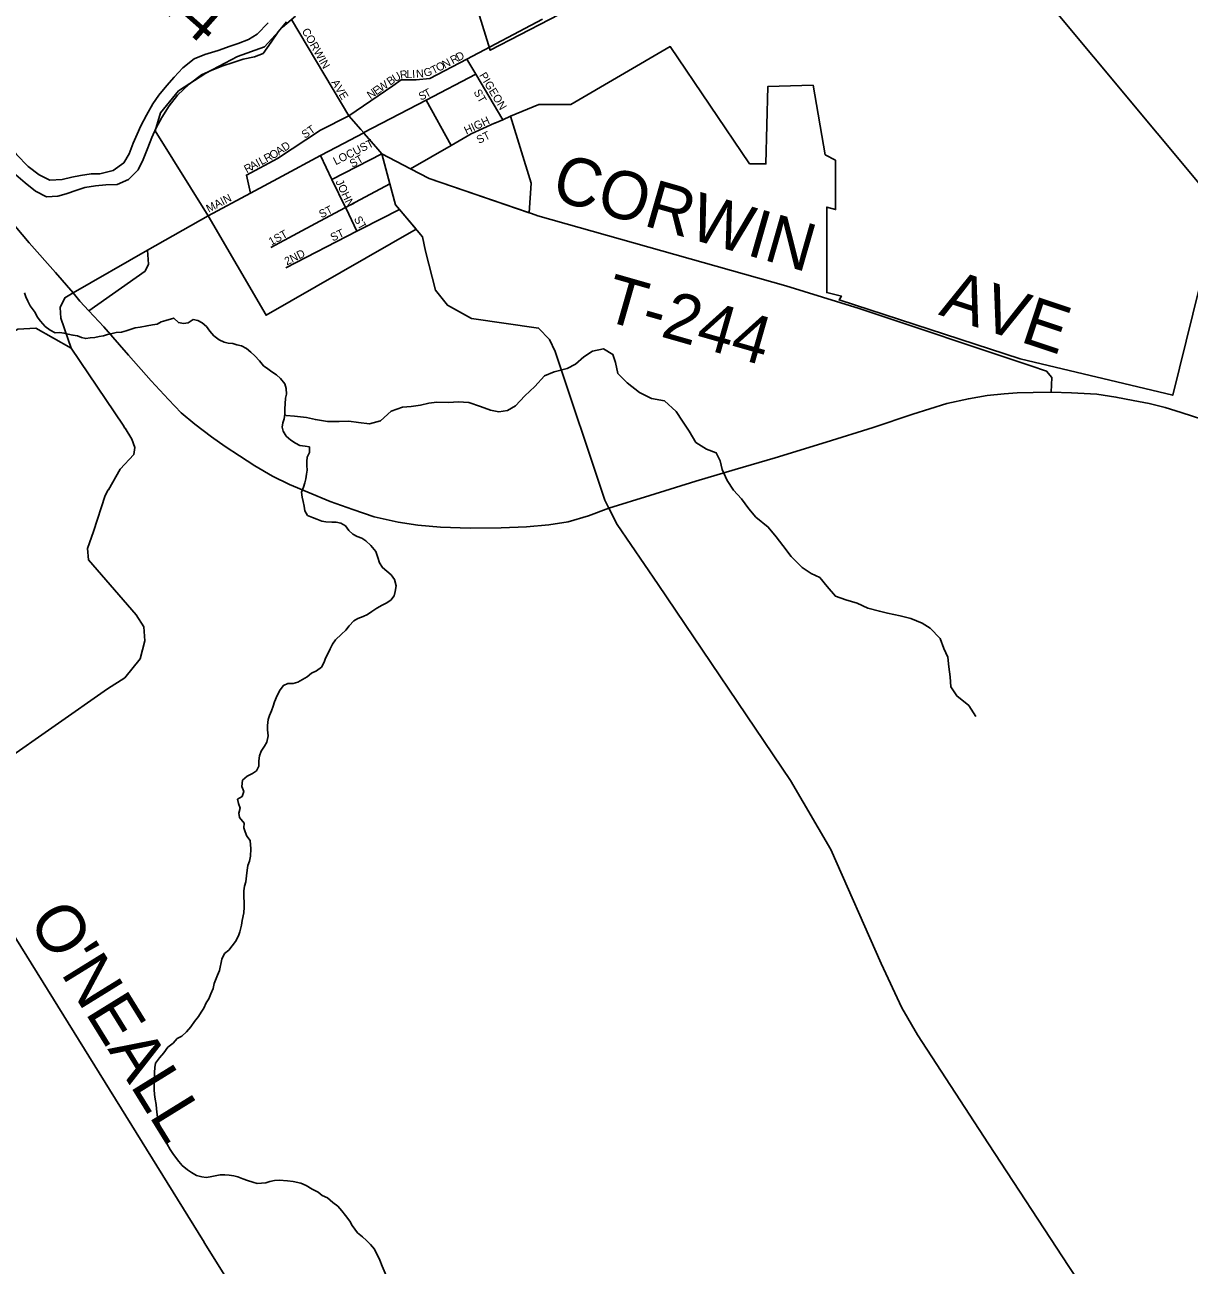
# Model space of a CAD drawing. Extents: x 0 to 1064, y 0 to 440.
# Drawn here: x 348.58 to 370.63, y 315.41 to 338.89 of the extents above; entities that cross this region are included whole.
import ezdxf

# ---------------------------------------------------------------- set-up
doc = ezdxf.new("R2010")
doc.units = 0
for name, color, linetype in [('GM_X_City_Street', 7, 'Continuous'), ('GM_X_City_Street_Text', 7, 'Continuous'), ('GM_X_Corporation', 7, 'Continuous'), ('GM_X_County_Road', 7, 'Continuous'), ('GM_X_Major_River', 7, 'Continuous'), ('GM_X_Minor_River', 7, 'Continuous'), ('GM_X_State_Route', 7, 'Continuous'), ('GM_X_Township_Road', 7, 'Continuous'), ('GM_X_Township_Road_Text', 7, 'Continuous')]:
    doc.layers.add(name, color=color, linetype=linetype)

msp = doc.modelspace()

# ---------------------------------------------------------------- linework, layer by layer
at = {"layer": 'GM_X_City_Street'}
for points in [[(353.632, 338.995), (354.718, 337.169), (354.945, 336.909), (354.998, 336.848), (355.007, 336.838)], [(354.718, 337.169), (355.55, 337.738), (355.71, 337.85), (355.99, 337.851), (356.252, 337.877), (356.949, 338.244), (358.386, 339.002)], [(357.632, 337.096), (357.12, 337.961), (356.949, 338.244)], [(355.003, 336.851), (356.18, 337.468), (357.12, 337.961)], [(356.652, 336.611), (356.18, 337.468)], [(352.778, 336.045), (352.778, 336.047), (353.368, 336.359), (354.182, 336.899), (354.718, 337.169)], [(357.478, 337.028), (357.48, 337.029), (357.632, 337.096), (357.779, 337.161)], [(353.456, 336.028), (354.181, 336.416), (354.481, 336.577), (354.998, 336.848), (355.003, 336.851), (355.003, 336.851)], [(355.007, 336.838), (355.269, 336.538), (355.344, 336.452)], [(355.885, 336.166), (356.652, 336.611), (357.032, 336.831), (357.478, 337.028)], [(354.664, 335.414), (354.654, 335.434), (354.398, 335.965), (354.181, 336.416)], [(354.398, 335.965), (355.344, 336.452)], [(352.051, 335.277), (352.856, 335.708), (353.455, 336.028), (353.456, 336.028)], [(352.856, 335.708), (352.778, 336.045)], [(354.168, 335.173), (354.654, 335.434), (355.495, 335.884)], [(354.871, 334.984), (354.664, 335.414), (354.664, 335.414)], [(354.959, 335.029), (355.677, 335.397)], [(353.24, 334.676), (354.168, 335.173), (354.168, 335.173)], [(353.525, 334.294), (354.871, 334.984), (354.959, 335.029), (354.959, 335.029)]]:
    msp.add_lwpolyline(points, dxfattribs=at)
at = {"layer": 'GM_X_Corporation'}
for points in [[(365.265, 342.551), (371.197, 335.436), (370.317, 331.88), (367.428, 332.57), (364, 333.684), (364.043, 333.757), (363.765, 333.824), (363.765, 335.443), (363.933, 335.395), (363.933, 336.328), (363.737, 336.434), (363.506, 337.75), (362.652, 337.726), (362.614, 336.26), (362.305, 336.26), (360.802, 338.481), (358.918, 337.386), (358.312, 337.386), (357.779, 337.161), (358.172, 335.892), (358.132, 335.336), (356.236, 335.98), (355.885, 336.166), (355.344, 336.452), (355.495, 335.884), (355.601, 335.486), (355.677, 335.397), (355.993, 335.023), (353.151, 333.395), (352.051, 335.277), (351.051, 336.884), (351.151, 337.225), (351.495, 337.644), (352.008, 337.979), (352.612, 338.295), (353.121, 338.478), (353.464, 338.848), (353.707, 339.057)], [(356.837, 340.205), (357.392, 338.412), (361.889, 340.742)]]:
    msp.add_lwpolyline(points, dxfattribs=at)
at = {"layer": 'GM_X_County_Road'}
for points in [[(359.643, 329.738), (359.564, 329.892), (358.623, 332.707), (358.518, 332.934), (358.309, 333.151), (357.041, 333.332), (356.583, 333.583), (356.357, 333.867), (356.169, 334.606), (356.113, 334.881), (355.677, 335.397), (355.601, 335.486), (355.495, 335.884), (355.344, 336.452)], [(369.058, 297.971), (371.523, 300.54), (372.678, 301.723), (373.606, 302.646), (374.382, 303.554), (374.624, 303.964), (374.67, 304.753), (374.473, 305.563), (374.279, 306.045), (372.63, 308.591), (372.565, 308.78), (371.301, 310.93), (370.786, 311.736), (368.351, 315.38), (366.829, 317.707), (365.485, 319.769), (365.19, 320.279), (364.797, 321.119), (363.844, 323.277), (363.077, 324.586), (360.576, 328.293), (359.8, 329.432), (359.643, 329.738)]]:
    msp.add_lwpolyline(points, dxfattribs=at)
at = {"layer": 'GM_X_Major_River'}
for points in [[(353.191, 338.929), (352.98, 338.715), (352.82, 338.615), (352.624, 338.54), (352.471, 338.488), (352.245, 338.408), (351.988, 338.334), (351.786, 338.247), (351.576, 338.081), (351.408, 337.903), (351.271, 337.747), (351.122, 337.562), (351.009, 337.394), (350.889, 337.184), (350.776, 336.98), (350.712, 336.823), (350.635, 336.655), (350.558, 336.45), (350.458, 336.282), (350.254, 336.134), (350.004, 336.072), (349.84, 336.07), (349.639, 336.043)], [(353.244, 338.563), (353.381, 338.761), (353.537, 338.952)], [(348.371, 336.088), (348.586, 335.901), (348.783, 335.745), (348.993, 335.638), (349.206, 335.651), (349.364, 335.691), (349.566, 335.759), (349.719, 335.811), (349.92, 335.843), (350.115, 335.863), (350.328, 335.871), (350.548, 335.964), (350.728, 336.149), (350.823, 336.341), (350.913, 336.564), (350.984, 336.757), (351.066, 336.944), (351.174, 337.136), (351.318, 337.358), (351.474, 337.561), (351.691, 337.769), (351.925, 337.947), (352.121, 338.034), (352.33, 338.114), (352.525, 338.177), (352.715, 338.24), (352.928, 338.284), (353.093, 338.348), (353.244, 338.563)], [(349.639, 336.043), (349.474, 336.01), (349.291, 335.966), (349.054, 335.952), (348.856, 336.054), (348.647, 336.21), (348.427, 336.439), (348.273, 336.625), (348.155, 336.779), (347.995, 336.971), (347.809, 337.09), (347.702, 337.14)]]:
    msp.add_lwpolyline(points, dxfattribs=at)
at = {"layer": 'GM_X_Minor_River'}
for points in [[(348.574, 333.821), (348.604, 333.742), (348.641, 333.663), (348.684, 333.572), (348.775, 333.444), (348.817, 333.365), (348.878, 333.28), (348.969, 333.183), (349.06, 333.11), (349.158, 333.062), (349.243, 333.068), (349.322, 333.056), (349.401, 333.037), (349.492, 333.019), (349.577, 333.001), (349.656, 332.971), (349.735, 332.952), (349.82, 332.965), (349.905, 332.971), (349.99, 332.989), (350.069, 333.001), (350.149, 333.031), (350.234, 333.05), (350.313, 333.068), (350.41, 333.074), (350.501, 333.098), (350.671, 333.153), (350.769, 333.171), (350.896, 333.195), (351, 333.214), (351.085, 333.226), (351.164, 333.268), (351.255, 333.293), (351.401, 333.341), (351.492, 333.256), (351.589, 333.238), (351.674, 333.25), (351.772, 333.311), (351.857, 333.293), (351.942, 333.25), (352.021, 333.183), (352.088, 333.092), (352.161, 333.007), (352.264, 332.928), (352.355, 332.886), (352.434, 332.868), (352.519, 332.861), (352.598, 332.831), (352.683, 332.813), (352.781, 332.764), (352.86, 332.697), (352.939, 332.625), (353.024, 332.533), (353.103, 332.436), (353.182, 332.376), (353.261, 332.321), (353.346, 332.266), (353.425, 332.193), (353.504, 332.096), (353.528, 332.005), (353.534, 331.902), (353.516, 331.823), (353.51, 331.719), (353.504, 331.622), (353.504, 331.519), (353.492, 331.434), (353.468, 331.355), (353.455, 331.276), (353.474, 331.197), (353.528, 331.106), (353.62, 331.027), (353.705, 330.972)], [(353.504, 331.519), (353.533, 331.497), (353.691, 331.482), (353.915, 331.459), (354.084, 331.419), (354.314, 331.384), (354.533, 331.38), (354.715, 331.388), (354.903, 331.36), (355.109, 331.337), (355.316, 331.394), (355.521, 331.578), (355.735, 331.652), (355.899, 331.667), (356.076, 331.694), (356.234, 331.727), (356.386, 331.748), (356.611, 331.744), (356.787, 331.752), (356.987, 331.742), (357.211, 331.665), (357.397, 331.594), (357.555, 331.566), (357.719, 331.593), (357.873, 331.681), (358.047, 331.866), (358.239, 332.044), (358.419, 332.247), (358.603, 332.322), (358.853, 332.384), (359.006, 332.466), (359.167, 332.608), (359.333, 332.714), (359.541, 332.759), (359.715, 332.652), (359.766, 332.499), (359.81, 332.291), (359.989, 332.111), (360.222, 331.931), (360.45, 331.816), (360.692, 331.775), (360.913, 331.57), (361.036, 331.385), (361.16, 331.2), (361.289, 330.985), (361.487, 330.859), (361.673, 330.789), (361.749, 330.635), (361.788, 330.476), (361.881, 330.262), (361.999, 330.083), (362.153, 329.916), (362.289, 329.725), (362.425, 329.57), (362.658, 329.383), (362.806, 329.198), (362.936, 329.037), (363.09, 328.827), (363.298, 328.617), (363.472, 328.504), (363.634, 328.427), (363.776, 328.26), (363.93, 328.075), (364.129, 328.004), (364.34, 327.939), (364.545, 327.85), (364.762, 327.79), (364.919, 327.751), (365.155, 327.703), (365.361, 327.65), (365.571, 327.561), (365.727, 327.467), (365.911, 327.275), (365.986, 327.085), (366.056, 326.919), (366.076, 326.736), (366.103, 326.548), (366.117, 326.359), (366.229, 326.186), (366.456, 326.006), (366.591, 325.796)], [(353.705, 330.972), (353.79, 330.93), (353.893, 330.912), (353.972, 330.899), (353.972, 330.796), (353.93, 330.705), (353.923, 330.626), (353.923, 330.547), (353.93, 330.462), (353.917, 330.383), (353.905, 330.298), (353.887, 330.219), (353.857, 330.14), (353.82, 330.043), (353.832, 329.952), (353.851, 329.867), (353.869, 329.776), (353.887, 329.691), (353.936, 329.605), (354.027, 329.563), (354.112, 329.533), (354.203, 329.496), (354.282, 329.484), (354.398, 329.478), (354.477, 329.478), (354.568, 329.454), (354.653, 329.405), (354.714, 329.32), (354.793, 329.247), (354.878, 329.205), (354.963, 329.174), (355.042, 329.12), (355.133, 329.035), (355.23, 328.919), (355.267, 328.804), (355.297, 328.707), (355.352, 328.615), (355.437, 328.549), (355.516, 328.476), (355.583, 328.391), (355.613, 328.269), (355.595, 328.16), (355.577, 328.081), (355.51, 327.996), (355.425, 327.941), (355.346, 327.905), (355.249, 327.85), (355.151, 327.783), (355.072, 327.729), (354.987, 327.692), (354.89, 327.65), (354.811, 327.607), (354.726, 327.51), (354.659, 327.431), (354.58, 327.358), (354.464, 327.249), (354.41, 327.164), (354.361, 327.078), (354.318, 326.981), (354.276, 326.902), (354.252, 326.823), (354.197, 326.732), (354.106, 326.659), (354.008, 326.617), (353.929, 326.55), (353.838, 326.495), (353.753, 326.447), (353.662, 326.422), (353.559, 326.422), (353.48, 326.386), (353.419, 326.301), (353.358, 326.192), (353.309, 326.076), (353.285, 325.991), (353.255, 325.906), (353.218, 325.815), (353.188, 325.736), (353.176, 325.627), (353.176, 325.542), (353.188, 325.432), (353.163, 325.311), (353.121, 325.232), (353.06, 325.141), (353.024, 325.049), (353.011, 324.958), (353.011, 324.855), (352.969, 324.77), (352.89, 324.715), (352.793, 324.667), (352.701, 324.588), (352.689, 324.472), (352.726, 324.375), (352.695, 324.284), (352.61, 324.229), (352.628, 324.15), (352.659, 324.059), (352.634, 323.968), (352.647, 323.883), (352.738, 323.774), (352.732, 323.689), (352.756, 323.61)], [(352.756, 323.61), (352.786, 323.531), (352.847, 323.446), (352.859, 323.288), (352.853, 323.154), (352.835, 323.057), (352.805, 322.972), (352.792, 322.887), (352.78, 322.778), (352.768, 322.668), (352.744, 322.583), (352.732, 322.498), (352.726, 322.371), (352.738, 322.286), (352.738, 322.188), (352.726, 322.079), (352.695, 321.933), (352.683, 321.842), (352.653, 321.721), (352.628, 321.642), (352.574, 321.538), (352.446, 321.374), (352.361, 321.308), (352.312, 321.198), (352.27, 320.986), (352.233, 320.9), (352.166, 320.743), (352.148, 320.645), (352.105, 320.542), (352.069, 320.451), (352.014, 320.372), (351.972, 320.275), (351.923, 320.196), (351.868, 320.117), (351.795, 320.02), (351.728, 319.922), (351.643, 319.825), (351.558, 319.746), (351.467, 319.698), (351.388, 319.613), (351.291, 319.534), (351.212, 319.43), (351.133, 319.333), (351.054, 319.23), (351.042, 319.151), (351.035, 319.054), (351.035, 318.95), (351.029, 318.847), (351.029, 318.732), (351.035, 318.641), (351.048, 318.55), (351.066, 318.446), (351.078, 318.367), (351.102, 318.149), (351.139, 318.039), (351.187, 317.942), (351.224, 317.863), (351.254, 317.778), (351.279, 317.699), (351.333, 317.596), (351.4, 317.505), (351.497, 317.371), (351.564, 317.292), (351.661, 317.213), (351.741, 317.159), (351.832, 317.104), (351.935, 317.08), (352.014, 317.067), (352.093, 317.08), (352.184, 317.098), (352.282, 317.116), (352.367, 317.116), (352.452, 317.11), (352.537, 317.098), (352.616, 317.08), (352.713, 317.043), (352.798, 317.007), (352.902, 316.976), (352.981, 316.952), (353.145, 316.964), (353.224, 316.989), (353.309, 317.007), (353.4, 317.019), (353.558, 317.001), (353.661, 316.989), (353.807, 316.958), (353.911, 316.916), (354.026, 316.843), (354.136, 316.788), (354.215, 316.727), (354.312, 316.679), (354.415, 316.594), (354.506, 316.527), (354.585, 316.436), (354.652, 316.345), (354.737, 316.241), (354.78, 316.156), (354.883, 316.017), (354.975, 315.944), (355.054, 315.877), (355.126, 315.798)], [(355.126, 315.798), (355.206, 315.707), (355.303, 315.5), (355.351, 315.385), (355.388, 315.3), (355.424, 315.209), (355.449, 315.124), (355.479, 315.039), (355.522, 314.941), (355.613, 314.759), (355.655, 314.68), (355.71, 314.601), (355.838, 314.498), (355.935, 314.419), (355.996, 314.377)]]:
    msp.add_lwpolyline(points, dxfattribs=at)
at = {"layer": 'GM_X_State_Route'}
msp.add_lwpolyline([(348.165, 335.358), (348.664, 334.766), (349.165, 334.205), (349.496, 333.815), (349.624, 333.663), (349.795, 333.48), (350.078, 333.177), (350.543, 332.635), (350.973, 332.149), (351.303, 331.799), (351.545, 331.549), (351.8, 331.329), (352.116, 331.089), (352.378, 330.906), (352.646, 330.734), (352.939, 330.543), (353.274, 330.346), (353.591, 330.191), (353.939, 330.041), (354.366, 329.865), (354.793, 329.713), (355.196, 329.574), (355.649, 329.476), (356.024, 329.417), (356.454, 329.38), (357.013, 329.365), (357.602, 329.366), (358.083, 329.389), (358.503, 329.426), (358.869, 329.482), (359.255, 329.593), (359.643, 329.738), (360.414, 329.979), (361.285, 330.252), (362.032, 330.474), (362.792, 330.696), (363.754, 330.991), (364.643, 331.269), (365.397, 331.521), (366.04, 331.722), (366.45, 331.814), (366.804, 331.877), (367.127, 331.904), (367.371, 331.927), (367.675, 331.931), (368.015, 331.94), (368.403, 331.922), (368.883, 331.897), (369.24, 331.844), (369.566, 331.78), (369.868, 331.723), (370.176, 331.647), (370.477, 331.554), (370.887, 331.421)], dxfattribs=at)
at = {"layer": 'GM_X_Township_Road'}
for points in [[(355.344, 336.452), (355.885, 336.166), (356.236, 335.98), (358.097, 335.348)], [(349.457, 332.769), (349.457, 332.769), (349.267, 333.338), (349.252, 333.539), (349.34, 333.726), (349.496, 333.815), (350.908, 334.623), (352.051, 335.277)], [(358.097, 335.348), (358.105, 335.345), (358.298, 335.279), (362.989, 333.948), (364.38, 333.521), (367.633, 332.435), (367.93, 332.332), (368.025, 332.215), (368.015, 331.94)], [(349.795, 333.48), (350.858, 334.228), (350.927, 334.36), (350.908, 334.623)], [(347.061, 331.951), (347.062, 331.952), (347.782, 332.629), (348.306, 333.039), (348.448, 333.128), (348.789, 333.146), (349.457, 332.769)], [(350.48, 331.255), (350.479, 331.257), (350.447, 331.31), (349.457, 332.769)], [(350.165, 330.089), (350.389, 330.478), (350.644, 330.759), (350.665, 330.892), (350.606, 331.046), (350.48, 331.255)], [(351.98, 315.837), (351.978, 315.842), (347.129, 323.652), (347.057, 324.067), (347.17, 324.235), (350.145, 326.322), (350.477, 326.529), (350.769, 326.889), (350.855, 327.228), (350.835, 327.496), (350.693, 327.723), (349.787, 328.761), (349.767, 328.975), (349.882, 329.301), (350.101, 329.978), (350.163, 330.086), (350.165, 330.089)], [(354.421, 308.68), (354.22, 309.268), (352.853, 314.432), (351.98, 315.837)]]:
    msp.add_lwpolyline(points, dxfattribs=at)

# ---------------------------------------------------------------- texts
at = {"layer": 'GM_X_City_Street_Text'}
for s, height, rotation, p in [('CORWIN', 0.1515, 299.7449, (353.821, 338.777)), ('N', 0.152, 27.6893, (356.532, 338.063)), ('R', 0.152, 27.6755, (356.685, 338.144)), ('D', 0.152, 27.6937, (356.792, 338.199)), ('U', 0.152, 31.0162, (355.595, 337.805)), ('R', 0.152, 7.845, (355.695, 337.868)), ('L', 0.152, 0.4645, (355.808, 337.884)), ('I', 0.152, 1.3622, (355.918, 337.885)), ('N', 0.152, 5.3908, (355.996, 337.887)), ('G', 0.152, 15.2725, (356.157, 337.905)), ('T', 0.152, 26.7458, (356.316, 337.952)), ('O', 0.152, 27.6783, (356.414, 338.001)), ('PIGEON', 0.1515, 301.1547, (357.18, 337.938)), ('AVE', 0.1515, 300.9651, (354.38, 337.804)), ('E', 0.152, 34.7055, (355.236, 337.555)), ('W', 0.152, 34.7302, (355.324, 337.616)), ('B', 0.152, 34.7274, (355.499, 337.738)), ('N', 0.152, 34.7145, (355.126, 337.48)), ('S', 0.152, 24.5728, (356.079, 337.456)), ('T', 0.152, 28.4518, (356.186, 337.505)), ('ST', 0.1515, 299.7432, (357.074, 337.621)), ('HIGH', 0.1515, 25.1195, (356.942, 336.815)), ('ST', 0.1515, 34.6908, (353.886, 336.733)), ('ST', 0.1515, 26.565, (357.18, 336.635)), ('A', 0.152, 34.0051, (353.394, 336.415)), ('D', 0.152, 34.2957, (353.505, 336.49)), ('LOCUST', 0.1515, 26.5669, (354.468, 336.233)), ('I', 0.152, 28.1914, (353.006, 336.201)), ('L', 0.152, 28.1824, (353.065, 336.232)), ('R', 0.152, 28.1852, (353.159, 336.283)), ('O', 0.152, 30.111, (353.269, 336.342)), ('ST', 0.1515, 29.7432, (354.785, 336.183)), ('R', 0.152, 28.1725, (352.783, 336.081)), ('A', 0.152, 28.1779, (352.888, 336.138)), ('JOHN', 0.1515, 295.1129, (354.462, 335.922)), ('MAIN', 0.1515, 27.2602, (352.063, 335.335)), ('ST', 0.1515, 26.565, (354.197, 335.228)), ('ST', 0.1515, 299.7432, (354.807, 335.217)), ('1ST', 0.1515, 28.8053, (353.249, 334.708)), ('ST', 0.1515, 25.0297, (354.411, 334.789)), ('2ND', 0.1515, 26.5614, (353.543, 334.335))]:
    msp.add_text(s, height=height, rotation=rotation, dxfattribs=at).set_placement(p)
at = {"layer": 'GM_X_Township_Road_Text'}
for s, rotation, p in [('T-244', 318.5767, (349.565, 340.593)), ('CORWIN', 344.031, (358.521, 335.6)), ('T-244', 344.0549, (359.496, 333.312)), ('AVE', 341.6705, (365.868, 333.409)), ("O'NEALL", 301.7264, (348.634, 321.938))]:
    msp.add_text(s, height=0.9091, rotation=rotation, dxfattribs=at).set_placement(p)

doc.saveas('drawing.dxf')
